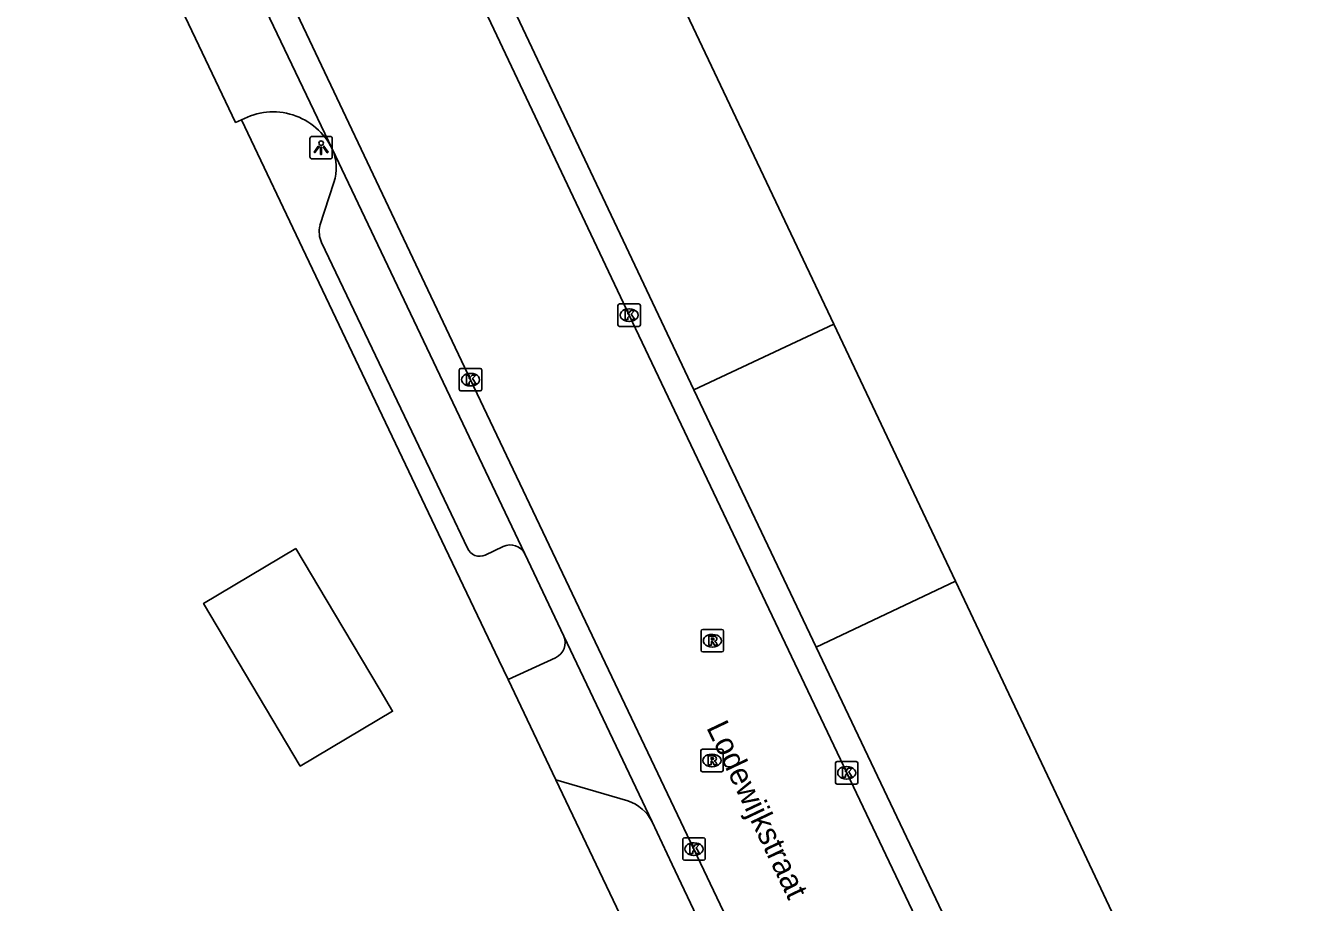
# Model space of a CAD drawing. Extents: x 157692 to 159670, y 381454 to 383289.
# Drawn here: x 159370.6 to 159427.5, y 382603.6 to 382642.5 of the extents above; entities that cross this region are included whole.
import ezdxf

# ---------------------------------------------------------------- set-up
doc = ezdxf.new("R2010")
doc.units = 0
for name, color, linetype in [('IMGEO_Kolk', 7, 'Continuous'), ('IMGEO_Lichtpunt', 7, 'Continuous'), ('IMGEO_Openbare_ruimte_label', 7, 'Continuous'), ('IMGEO_Pand', 7, 'Continuous'), ('IMGEO_Parkeervlak_open', 7, 'Continuous'), ('IMGEO_Rijbaan_lokaal_open', 7, 'Continuous'), ('IMGEO_Rioolput', 7, 'Continuous'), ('IMGEO_Voetpad_open', 7, 'Continuous')]:
    doc.layers.add(name, color=color, linetype=linetype)

msp = doc.modelspace()

# ---------------------------------------------------------------- linework, layer by layer
at = {"layer": 'IMGEO_Kolk'}
for p, q in [((159397.001, 382630.158), (159397.853, 382630.158)), ((159396.926, 382629.232), (159396.926, 382630.084)), ((159397.414, 382629.938), (159397.439, 382629.938)), ((159397.927, 382630.084), (159397.927, 382629.232)), ((159397.853, 382629.158), (159397.001, 382629.158)), ((159397.437, 382629.378), (159397.412, 382629.378)), ((159389.95, 382627.287), (159390.802, 382627.287)), ((159389.875, 382626.361), (159389.875, 382627.213)), ((159390.363, 382627.067), (159390.388, 382627.067)), ((159390.876, 382627.213), (159390.876, 382626.361)), ((159390.802, 382626.287), (159389.95, 382626.287)), ((159390.386, 382626.507), (159390.361, 382626.507)), ((159406.592, 382608.886), (159406.592, 382609.738)), ((159406.667, 382609.812), (159407.519, 382609.812)), ((159407.593, 382609.738), (159407.593, 382608.886)), ((159407.08, 382609.592), (159407.105, 382609.592)), ((159407.519, 382608.812), (159406.667, 382608.812)), ((159407.103, 382609.032), (159407.078, 382609.032)), ((159399.805, 382605.495), (159399.805, 382606.347)), ((159399.88, 382606.421), (159400.732, 382606.421)), ((159400.293, 382606.201), (159400.318, 382606.201)), ((159400.806, 382606.347), (159400.806, 382605.495)), ((159400.316, 382605.641), (159400.291, 382605.641)), ((159400.732, 382605.421), (159399.88, 382605.421))]:
    msp.add_line(p, q, dxfattribs=at)
for points in [[(159397.001, 382630.158), (159397.853, 382630.158)], [(159396.926, 382629.232), (159396.926, 382630.084)], [(159397.247, 382629.858), (159397.37, 382629.858), (159397.37, 382629.707), (159397.5, 382629.858), (159397.664, 382629.858), (159397.518, 382629.707), (159397.671, 382629.458), (159397.519, 382629.458), (159397.434, 382629.622), (159397.37, 382629.555), (159397.37, 382629.458), (159397.247, 382629.458), (159397.247, 382629.858)], [(159397.927, 382630.084), (159397.927, 382629.232)], [(159397.853, 382629.158), (159397.001, 382629.158)], [(159389.95, 382627.287), (159390.802, 382627.287)], [(159389.875, 382626.361), (159389.875, 382627.213)], [(159390.196, 382626.987), (159390.319, 382626.987), (159390.319, 382626.836), (159390.449, 382626.987), (159390.613, 382626.987), (159390.467, 382626.836), (159390.62, 382626.587), (159390.468, 382626.587), (159390.383, 382626.751), (159390.319, 382626.684), (159390.319, 382626.587), (159390.196, 382626.587), (159390.196, 382626.987)], [(159390.876, 382627.213), (159390.876, 382626.361)], [(159390.802, 382626.287), (159389.95, 382626.287)], [(159406.592, 382608.886), (159406.592, 382609.738)], [(159406.667, 382609.812), (159407.519, 382609.812)], [(159407.593, 382609.738), (159407.593, 382608.886)], [(159406.913, 382609.512), (159407.036, 382609.512), (159407.036, 382609.361), (159407.166, 382609.512), (159407.33, 382609.512), (159407.184, 382609.361), (159407.337, 382609.112), (159407.185, 382609.112), (159407.1, 382609.276), (159407.036, 382609.209), (159407.036, 382609.112), (159406.913, 382609.112), (159406.913, 382609.512)], [(159407.519, 382608.812), (159406.667, 382608.812)], [(159399.805, 382605.495), (159399.805, 382606.347)], [(159399.88, 382606.421), (159400.732, 382606.421)], [(159400.806, 382606.347), (159400.806, 382605.495)], [(159400.126, 382606.121), (159400.249, 382606.121), (159400.249, 382605.97), (159400.379, 382606.121), (159400.543, 382606.121), (159400.397, 382605.97), (159400.55, 382605.721), (159400.398, 382605.721), (159400.313, 382605.885), (159400.249, 382605.818), (159400.249, 382605.721), (159400.126, 382605.721), (159400.126, 382606.121)], [(159400.732, 382605.421), (159399.88, 382605.421)]]:
    msp.add_lwpolyline(points, dxfattribs=at)
for centre, start, end in [((159397.003, 382630.082), 91.552, 178.448), ((159397.003, 382630.082), 91.552, 178.448), ((159397.851, 382630.082), 1.552, 88.448), ((159397.851, 382630.082), 1.552, 88.448), ((159397.003, 382629.234), 181.552, 268.448), ((159397.003, 382629.234), 181.552, 268.448), ((159397.851, 382629.234), 271.552, 358.448), ((159397.851, 382629.234), 271.552, 358.448), ((159389.952, 382627.211), 91.552, 178.448), ((159389.952, 382627.211), 91.552, 178.448), ((159390.8, 382627.211), 1.552, 88.448), ((159390.8, 382627.211), 1.552, 88.448), ((159389.952, 382626.363), 181.552, 268.448), ((159389.952, 382626.363), 181.552, 268.448), ((159390.8, 382626.363), 271.552, 358.448), ((159390.8, 382626.363), 271.552, 358.448), ((159406.669, 382609.736), 91.552, 178.448), ((159406.669, 382609.736), 91.552, 178.448), ((159407.517, 382609.736), 1.552, 88.448), ((159407.517, 382609.736), 1.552, 88.448), ((159406.669, 382608.888), 181.552, 268.448), ((159406.669, 382608.888), 181.552, 268.448), ((159407.517, 382608.888), 271.552, 358.448), ((159407.517, 382608.888), 271.552, 358.448), ((159399.882, 382606.345), 91.552, 178.448), ((159399.882, 382606.345), 91.552, 178.448), ((159400.73, 382606.345), 1.552, 88.448), ((159400.73, 382606.345), 1.552, 88.448), ((159399.882, 382605.497), 181.552, 268.448), ((159399.882, 382605.497), 181.552, 268.448), ((159400.73, 382605.497), 271.552, 358.448), ((159400.73, 382605.497), 271.552, 358.448)]:
    msp.add_arc(centre, 0.0765, start, end, dxfattribs=at)
for centre, major_axis, ratio, start_param, end_param in [((159397.413, 382629.658), (-0.387, 0.002), 0.722429, 4.712389, 7.853982), ((159397.438, 382629.658), (-0.39, 0.002), 0.717154, 1.570796, 4.712389), ((159390.362, 382626.787), (-0.387, 0.002), 0.722429, 4.712389, 7.853982), ((159390.387, 382626.787), (-0.39, 0.002), 0.717154, 1.570796, 4.712389), ((159407.079, 382609.312), (-0.387, 0.002), 0.722429, 4.712389, 7.853982), ((159407.104, 382609.312), (-0.39, 0.002), 0.717154, 1.570796, 4.712389), ((159400.292, 382605.921), (-0.387, 0.002), 0.722429, 4.712389, 7.853982), ((159400.317, 382605.921), (-0.39, 0.002), 0.717154, 1.570796, 4.712389)]:
    msp.add_ellipse(centre, major_axis=major_axis, ratio=ratio, start_param=start_param, end_param=end_param, dxfattribs=at)
at = {"layer": 'IMGEO_Lichtpunt'}
for p, q in [((159383.235, 382637.506), (159383.235, 382636.699)), ((159383.235, 382637.506), (159383.235, 382636.699)), ((159384.137, 382637.601), (159383.329, 382637.601)), ((159384.137, 382637.601), (159383.329, 382637.601)), ((159384.231, 382636.699), (159384.231, 382637.506)), ((159384.231, 382636.699), (159384.231, 382637.506)), ((159383.329, 382636.605), (159384.137, 382636.605)), ((159383.329, 382636.605), (159384.137, 382636.605))]:
    msp.add_line(p, q, dxfattribs=at)
for points in [[(159383.609, 382637.17), (159383.648, 382637.142), (159383.46, 382636.88), (159383.422, 382636.907), (159383.609, 382637.17)], [(159383.711, 382637.122), (159383.758, 382637.122), (159383.758, 382636.8), (159383.711, 382636.8), (159383.711, 382637.122)], [(159383.821, 382637.142), (159383.859, 382637.169), (159384.046, 382636.907), (159384.007, 382636.879), (159383.821, 382637.142)]]:
    msp.add_lwpolyline(points, dxfattribs=at)
msp.add_circle((159383.734, 382637.304), 0.0994, dxfattribs=at)
for centre, start, end in [((159383.329, 382637.506), 90, 180), ((159383.329, 382637.506), 90, 180), ((159384.137, 382637.506), 0, 90), ((159384.137, 382637.506), 0, 90), ((159383.329, 382636.699), 180, 270), ((159383.329, 382636.699), 180, 270), ((159384.137, 382636.699), 270, 0), ((159384.137, 382636.699), 270, 360)]:
    msp.add_arc(centre, 0.0946, start, end, dxfattribs=at)
at = {"layer": 'IMGEO_Pand'}
msp.add_lwpolyline([(159382.616, 382619.278), (159384.334, 382616.388), (159386.354, 382612.989), (159386.912, 382612.05), (159382.806, 382609.61), (159378.51, 382616.838), (159382.616, 382619.278)], dxfattribs=at)
at = {"layer": 'IMGEO_Parkeervlak_open'}
msp.add_lwpolyline([(159406.52, 382629.253), (159411.927, 382617.832)], dxfattribs=at)
at = {"layer": 'IMGEO_Rijbaan_lokaal_open'}
for points in [[(159377.482, 382671.691), (159379.76, 382666.885), (159386.831, 382652.062), (159397.429, 382629.658), (159407.094, 382609.313), (159414.344, 382594.082), (159425.065, 382571.526), (159434.696, 382551.256), (159444.2, 382531.26), (159447.087, 382525.115), (159452.914, 382512.868), (159459.024, 382500), (159461.115, 382495.595), (159470.752, 382475.35), (159478.704, 382458.654), (159486.026, 382443.247), (159487.385, 382439.761), (159496.791, 382420), (159498.132, 382420.594)], [(159484.765, 382428.925), (159483.505, 382431.592), (159479.17, 382440.093), (159471.959, 382455.206), (159463.913, 382472.06), (159454.302, 382492.199), (159450.581, 382500), (159445.857, 382509.905), (159440.105, 382521.981), (159427.789, 382548.081), (159418.163, 382568.343), (159407.48, 382590.819), (159400.305, 382605.921), (159390.376, 382626.786), (159380.112, 382648.455), (159372.875, 382663.676), (159370.601, 382668.466)]]:
    msp.add_lwpolyline(points, dxfattribs=at)
at = {"layer": 'IMGEO_Rioolput'}
for p, q in [((159400.623, 382614.756), (159400.623, 382615.608)), ((159400.698, 382615.682), (159401.55, 382615.682)), ((159401.111, 382615.462), (159401.136, 382615.462)), ((159401.624, 382615.608), (159401.624, 382614.756)), ((159401.134, 382614.902), (159401.109, 382614.902)), ((159401.55, 382614.682), (159400.698, 382614.682)), ((159400.606, 382609.435), (159400.606, 382610.287)), ((159400.681, 382610.361), (159401.533, 382610.361)), ((159401.607, 382610.287), (159401.607, 382609.435)), ((159401.094, 382610.141), (159401.119, 382610.141)), ((159401.533, 382609.361), (159400.681, 382609.361)), ((159401.117, 382609.581), (159401.092, 382609.581))]:
    msp.add_line(p, q, dxfattribs=at)
for points in [[(159400.623, 382614.756), (159400.623, 382615.608)], [(159400.698, 382615.682), (159401.55, 382615.682)], [(159401.212, 382615.38), (159400.96, 382615.382), (159400.96, 382614.982)], [(159401.138, 382615.301), (159401.084, 382615.301), (159401.084, 382615.22)], [(159401.624, 382615.608), (159401.624, 382614.756)], [(159400.96, 382614.982), (159401.084, 382614.982), (159401.084, 382615.144), (159401.095, 382615.144)], [(159401.084, 382615.22), (159401.136, 382615.22)], [(159401.142, 382615.115), (159401.213, 382614.982), (159401.353, 382614.982), (159401.288, 382615.108)], [(159401.55, 382614.682), (159400.698, 382614.682)], [(159400.606, 382609.435), (159400.606, 382610.287)], [(159400.681, 382610.361), (159401.533, 382610.361)], [(159401.607, 382610.287), (159401.607, 382609.435)], [(159401.195, 382610.059), (159400.943, 382610.061), (159400.943, 382609.661)], [(159400.943, 382609.661), (159401.067, 382609.661), (159401.067, 382609.823), (159401.078, 382609.823)], [(159401.121, 382609.98), (159401.067, 382609.98), (159401.067, 382609.899)], [(159401.067, 382609.899), (159401.119, 382609.899)], [(159401.125, 382609.794), (159401.196, 382609.661), (159401.336, 382609.661), (159401.271, 382609.787)], [(159401.533, 382609.361), (159400.681, 382609.361)]]:
    msp.add_lwpolyline(points, dxfattribs=at)
for centre, radius, start, end in [((159400.7, 382615.606), 0.0765, 91.552, 178.448), ((159400.7, 382615.606), 0.0765, 91.552, 178.448), ((159401.144, 382615.205), 0.0964, 77.0061, 93.1865), ((159401.158, 382615.262), 0.0378, 276.6634, 79.6772), ((159401.211, 382615.27), 0.109, 350.3612, 89.416), ((159401.548, 382615.606), 0.0765, 1.552, 88.448), ((159401.548, 382615.606), 0.0765, 1.552, 88.448), ((159400.7, 382614.758), 0.0765, 181.552, 268.448), ((159400.7, 382614.758), 0.0765, 181.552, 268.448), ((159401.094, 382615.091), 0.0533, 26.0293, 88.6989), ((159401.12, 382615.409), 0.19, 274.7715, 282.9687), ((159401.209, 382615.27), 0.112, 277.5842, 350.9817), ((159401.193, 382615.055), 0.108, 29.5134, 73.7905), ((159401.548, 382614.758), 0.0765, 271.552, 358.448), ((159401.548, 382614.758), 0.0765, 271.552, 358.448), ((159400.683, 382610.285), 0.0765, 91.552, 178.448), ((159400.683, 382610.285), 0.0765, 91.552, 178.448), ((159401.531, 382610.285), 0.0765, 1.552, 88.448), ((159401.531, 382610.285), 0.0765, 1.552, 88.448), ((159401.077, 382609.77), 0.0533, 26.0293, 88.6989), ((159401.103, 382610.088), 0.19, 274.7715, 282.9687), ((159401.127, 382609.884), 0.0964, 77.0061, 93.1865), ((159401.141, 382609.941), 0.0378, 276.6634, 79.6772), ((159401.194, 382609.949), 0.109, 350.3612, 89.416), ((159401.192, 382609.949), 0.112, 277.5842, 350.9817), ((159401.176, 382609.734), 0.108, 29.5134, 73.7905), ((159400.683, 382609.437), 0.0765, 181.552, 268.448), ((159400.683, 382609.437), 0.0765, 181.552, 268.448), ((159401.531, 382609.437), 0.0765, 271.552, 358.448), ((159401.531, 382609.437), 0.0765, 271.552, 358.448)]:
    msp.add_arc(centre, radius, start, end, dxfattribs=at)
for centre, major_axis, ratio, start_param, end_param in [((159401.11, 382615.182), (-0.387, 0.002), 0.722429, 4.712389, 7.853982), ((159401.135, 382615.182), (-0.39, 0.002), 0.717154, 1.570796, 4.712389), ((159401.093, 382609.861), (-0.387, 0.002), 0.722429, 4.712389, 7.853982), ((159401.118, 382609.861), (-0.39, 0.002), 0.717154, 1.570796, 4.712389)]:
    msp.add_ellipse(centre, major_axis=major_axis, ratio=ratio, start_param=start_param, end_param=end_param, dxfattribs=at)
at = {"layer": 'IMGEO_Voetpad_open'}
for points in [[(159377.19, 382651.884), (159379.012, 382647.966), (159384.221, 382637.053)], [(159397.221, 382648.931), (159399.038, 382645.058), (159406.52, 382629.253)], [(159380.192, 382638.335), (159379.933, 382638.221), (159376.205, 382646.051), (159376.458, 382646.396)], [(159400.296, 382626.333), (159390.991, 382646.008)], [(159392.043, 382613.456), (159391.631, 382614.321), (159389.743, 382618.283), (159389.254, 382619.31), (159383.053, 382632.329), (159380.192, 382638.335)], [(159384.221, 382637.053), (159392.791, 382619.044)], [(159383.676, 382633.634), (159384.305, 382635.552)], [(159390.244, 382619.297), (159389.362, 382621.142), (159383.752, 382632.879)], [(159406.52, 382629.253), (159400.296, 382626.333)], [(159405.731, 382614.892), (159400.296, 382626.333)], [(159391.83, 382619.369), (159391.028, 382618.993)], [(159392.791, 382619.044), (159394.525, 382615.39)], [(159411.927, 382617.832), (159405.731, 382614.892)], [(159411.927, 382617.832), (159416.284, 382608.627), (159420.362, 382599.99)], [(159394.525, 382615.39), (159398.446, 382607.126)], [(159414.212, 382597.075), (159405.731, 382614.892)], [(159392.043, 382613.456), (159394.158, 382614.429)], [(159394.163, 382609.004), (159392.043, 382613.456)], [(159399.854, 382597.057), (159394.163, 382609.004)], [(159397.368, 382608.063), (159394.163, 382609.004)], [(159398.446, 382607.126), (159399.338, 382605.241), (159400.552, 382602.666), (159400.656, 382602.446)]]:
    msp.add_lwpolyline(points, dxfattribs=at)
for centre, radius, start, end in [((159381.594, 382635.768), 2.925, 26.058, 118.6406), ((159382.394, 382636.198), 2.018, 341.3298, 25.0764), ((159384.914, 382633.377), 1.265, 168.2886, 203.2077), ((159390.783, 382619.525), 0.586, 202.9343, 294.6776), ((159392.141, 382618.707), 0.732, 27.4414, 115.1886), ((159393.834, 382615.103), 0.748, 295.683, 22.5139), ((159396.745, 382606.258), 1.91, 27.0412, 70.9643)]:
    msp.add_arc(centre, radius, start, end, dxfattribs=at)

# ---------------------------------------------------------------- texts
at = {"layer": 'IMGEO_Openbare_ruimte_label'}
msp.add_text('Lodewijkstraat', height=1, rotation=295.4633, dxfattribs=at).set_placement((159400.841, 382611.325))

doc.saveas('drawing.dxf')
